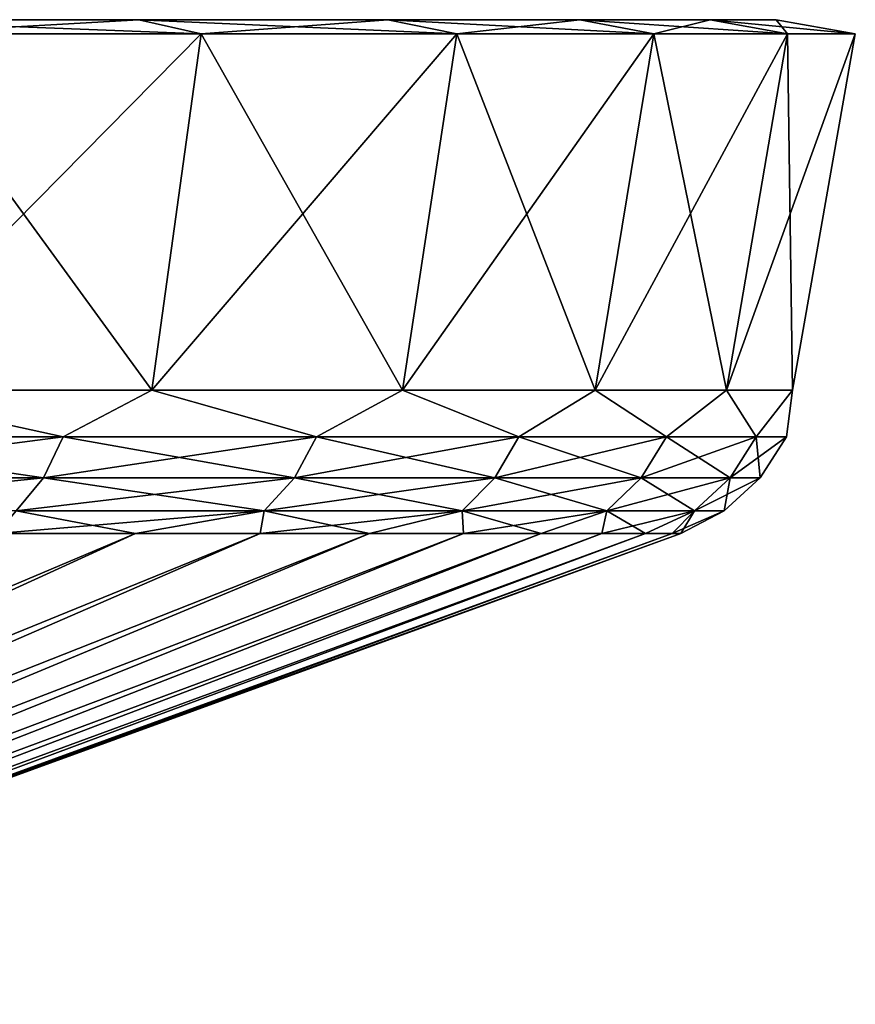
# Model space of a CAD drawing. Header units: metres. Extents: x -109 to 109, y -452 to 89.
# Tile 460 of 656: x -53 to -44, y 70 to 81. Entities that reach past the tile are written whole.
import ezdxf

# ---------------------------------------------------------------- set-up
doc = ezdxf.new("R2010")
doc.units = ezdxf.units.M
doc.layers.add('solid_K244270000C71_000', color=7, linetype='CONTINUOUS')

msp = doc.modelspace()

# ---------------------------------------------------------------- linework, layer by layer
at = {"layer": 'solid_K244270000C71_000'}
for points in [[(-54.97295, 80.599998, -23.200533), (-54.97295, 80.599998, 23.200533), (-51.755558, 80.599998, 19.732996)], [(-51.090481, 80.449997, 20.263422), (-51.755558, 80.599998, 19.732996), (-54.97295, 80.599998, 23.200533)], [(-54.39431, 80.449997, 23.824116), (-51.090481, 80.449997, 20.263422), (-54.97295, 80.599998, 23.200533)], [(-54.97295, 80.599998, -23.200533), (-51.755558, 80.599998, 19.732996), (-51.755558, 80.599998, -19.732996)], [(-54.39431, 80.449997, -23.824116), (-54.97295, 80.599998, -23.200533), (-51.755558, 80.599998, -19.732996)], [(-51.090481, 80.449997, -20.263422), (-54.39431, 80.449997, -23.824116), (-51.755558, 80.599998, -19.732996)], [(-51.755558, 80.599998, -19.732996), (-51.755558, 80.599998, 19.732996), (-49.090885, 80.599998, 15.824639)], [(-48.354153, 80.449997, 16.24996), (-49.090885, 80.599998, 15.824639), (-51.755558, 80.599998, 19.732996)], [(-51.090481, 80.449997, 20.263422), (-48.354153, 80.449997, 16.24996), (-51.755558, 80.599998, 19.732996)], [(-51.755558, 80.599998, -19.732996), (-49.090885, 80.599998, 15.824639), (-49.090885, 80.599998, -15.824639)], [(-51.090481, 80.449997, -20.263422), (-51.755558, 80.599998, -19.732996), (-49.090885, 80.599998, -15.824639)], [(-48.354153, 80.449997, -16.24996), (-51.090481, 80.449997, -20.263422), (-49.090885, 80.599998, -15.824639)], [(-49.090885, 80.599998, -15.824639), (-49.090885, 80.599998, 15.824639), (-47.038467, 80.599998, 11.562732)], [(-46.246586, 80.449997, 11.873537), (-47.038467, 80.599998, 11.562732), (-49.090885, 80.599998, 15.824639)], [(-48.354153, 80.449997, 16.24996), (-46.246586, 80.449997, 11.873537), (-49.090885, 80.599998, 15.824639)], [(-49.090885, 80.599998, -15.824639), (-47.038467, 80.599998, 11.562732), (-47.038467, 80.599998, -11.562732)], [(-48.354153, 80.449997, -16.24996), (-49.090885, 80.599998, -15.824639), (-47.038467, 80.599998, -11.562732)], [(-46.246586, 80.449997, -11.873537), (-48.354153, 80.449997, -16.24996), (-47.038467, 80.599998, -11.562732)], [(-47.038467, 80.599998, -11.562732), (-47.038467, 80.599998, 11.562732), (-45.644207, 80.599998, 7.042644)], [(-44.81485, 80.449997, 7.231954), (-45.644207, 80.599998, 7.042644), (-47.038467, 80.599998, 11.562732)], [(-46.246586, 80.449997, 11.873537), (-44.81485, 80.449997, 7.231954), (-47.038467, 80.599998, 11.562732)], [(-47.038467, 80.599998, -11.562732), (-45.644207, 80.599998, 7.042644), (-45.644207, 80.599998, -7.042644)], [(-46.246586, 80.449997, -11.873537), (-47.038467, 80.599998, -11.562732), (-45.644207, 80.599998, -7.042644)], [(-44.81485, 80.449997, -7.231954), (-46.246586, 80.449997, -11.873537), (-45.644207, 80.599998, -7.042644)], [(-45.644207, 80.599998, -7.042644), (-45.644207, 80.599998, 7.042644), (-44.939186, 80.599998, 2.36513)], [(-44.090874, 80.449997, 2.428665), (-44.939186, 80.599998, 2.36513), (-45.644207, 80.599998, 7.042644)], [(-44.81485, 80.449997, 7.231954), (-44.090874, 80.449997, 2.428665), (-45.644207, 80.599998, 7.042644)], [(-45.644207, 80.599998, -7.042644), (-44.939186, 80.599998, 2.36513), (-44.939186, 80.599998, -2.36513)], [(-44.81485, 80.449997, -7.231954), (-45.644207, 80.599998, -7.042644), (-44.939186, 80.599998, -2.36513)], [(-44.090874, 80.449997, -2.428665), (-44.939186, 80.599998, -2.36513), (-44.939186, 80.599998, 2.36513)], [(-44.090874, 80.449997, 2.428665), (-44.090874, 80.449997, -2.428665), (-44.939186, 80.599998, 2.36513)], [(-44.090874, 80.449997, -2.428665), (-44.81485, 80.449997, -7.231954), (-44.939186, 80.599998, -2.36513)], [(-54.851673, 76.637161, -23.331352), (-54.39431, 80.449997, -23.824116), (-51.090481, 80.449997, -20.263422)], [(-51.616112, 76.637161, -19.844246), (-54.851673, 76.637161, -23.331352), (-51.090481, 80.449997, -20.263422)], [(-54.851673, 76.637161, 23.33135), (-51.616108, 76.637161, 19.844244), (-54.39431, 80.449997, 23.824116)], [(-51.616108, 76.637161, 19.844244), (-51.090481, 80.449997, 20.263422), (-54.39431, 80.449997, 23.824116)], [(-51.616112, 76.637161, -19.844246), (-51.090481, 80.449997, -20.263422), (-48.354153, 80.449997, -16.24996)], [(-48.936409, 76.637161, -15.913846), (-51.616112, 76.637161, -19.844246), (-48.354153, 80.449997, -16.24996)], [(-51.616108, 76.637161, 19.844244), (-48.936409, 76.637161, 15.913846), (-51.090481, 80.449997, 20.263422)], [(-48.936409, 76.637161, 15.913846), (-48.354153, 80.449997, 16.24996), (-51.090481, 80.449997, 20.263422)], [(-48.936409, 76.637161, -15.913846), (-48.354153, 80.449997, -16.24996), (-46.246586, 80.449997, -11.873537)], [(-46.872437, 76.637161, -11.627967), (-48.936409, 76.637161, -15.913846), (-46.246586, 80.449997, -11.873537)], [(-48.936409, 76.637161, 15.913846), (-46.872437, 76.637161, 11.627966), (-48.354153, 80.449997, 16.24996)], [(-46.872437, 76.637161, 11.627966), (-46.246586, 80.449997, 11.873537), (-48.354153, 80.449997, 16.24996)], [(-46.872437, 76.637161, -11.627967), (-46.246586, 80.449997, -11.873537), (-44.81485, 80.449997, -7.231954)], [(-45.470291, 76.637161, -7.082325), (-46.872437, 76.637161, -11.627967), (-44.81485, 80.449997, -7.231954)], [(-46.872437, 76.637161, 11.627966), (-45.470291, 76.637161, 7.082325), (-46.246586, 80.449997, 11.873537)], [(-45.470291, 76.637161, 7.082325), (-44.81485, 80.449997, 7.231954), (-46.246586, 80.449997, 11.873537)], [(-45.470291, 76.637161, -7.082325), (-44.81485, 80.449997, -7.231954), (-44.090874, 80.449997, -2.428665)], [(-44.761303, 76.637161, -2.378491), (-45.470291, 76.637161, -7.082325), (-44.090874, 80.449997, -2.428665)], [(-45.470291, 76.637161, 7.082325), (-44.761303, 76.637161, 2.378491), (-44.81485, 80.449997, 7.231954)], [(-44.761303, 76.637161, 2.378491), (-44.090874, 80.449997, 2.428665), (-44.81485, 80.449997, 7.231954)], [(-44.761303, 76.637161, -2.378491), (-44.090874, 80.449997, -2.428665), (-44.090874, 80.449997, 2.428665)], [(-44.761303, 76.637161, 2.378491), (-44.761303, 76.637161, -2.378491), (-44.090874, 80.449997, 2.428665)], [(-55.759815, 76.140167, -23.935448), (-54.851673, 76.637161, -23.331352), (-52.564552, 76.140167, -20.740183)], [(-52.564552, 76.140167, 20.740183), (-54.851673, 76.637161, 23.33135), (-55.759815, 76.140167, 23.935448)], [(-52.564552, 76.140167, -20.740183), (-54.851673, 76.637161, -23.331352), (-51.616112, 76.637161, -19.844246)], [(-52.564552, 76.140167, 20.740183), (-51.616108, 76.637161, 19.844244), (-54.851673, 76.637161, 23.33135)], [(-52.564552, 76.140167, -20.740183), (-51.616112, 76.637161, -19.844246), (-49.856544, 76.140167, -17.122709)], [(-49.856544, 76.140167, 17.122709), (-51.616108, 76.637161, 19.844244), (-52.564552, 76.140167, 20.740183)], [(-49.856544, 76.140167, -17.122709), (-51.616112, 76.637161, -19.844246), (-48.936409, 76.637161, -15.913846)], [(-49.856544, 76.140167, 17.122709), (-48.936409, 76.637161, 15.913846), (-51.616108, 76.637161, 19.844244)], [(-49.856544, 76.140167, -17.122709), (-48.936409, 76.637161, -15.913846), (-47.690922, 76.140167, -13.156665)], [(-47.690922, 76.140167, 13.156665), (-48.936409, 76.637161, 15.913846), (-49.856544, 76.140167, 17.122709)], [(-47.690922, 76.140167, -13.156665), (-48.936409, 76.637161, -15.913846), (-46.872437, 76.637161, -11.627967)], [(-47.690922, 76.140167, 13.156665), (-46.872437, 76.637161, 11.627966), (-48.936409, 76.637161, 15.913846)], [(-47.690922, 76.140167, -13.156665), (-46.872437, 76.637161, -11.627967), (-46.111767, 76.140167, -8.92279)], [(-46.111767, 76.140167, 8.92279), (-46.872437, 76.637161, 11.627966), (-47.690922, 76.140167, 13.156665)], [(-46.111767, 76.140167, -8.92279), (-46.872437, 76.637161, -11.627967), (-45.470291, 76.637161, -7.082325)], [(-46.111767, 76.140167, 8.92279), (-45.470291, 76.637161, 7.082325), (-46.872437, 76.637161, 11.627966)], [(-46.111767, 76.140167, -8.92279), (-45.470291, 76.637161, -7.082325), (-45.15123, 76.140167, -4.507273)], [(-45.15123, 76.140167, 4.507273), (-45.470291, 76.637161, 7.082325), (-46.111767, 76.140167, 8.92279)], [(-45.15123, 76.140167, -4.507273), (-45.470291, 76.637161, -7.082325), (-44.761303, 76.637161, -2.378491)], [(-45.15123, 76.140167, 4.507273), (-44.761303, 76.637161, 2.378491), (-45.470291, 76.637161, 7.082325)], [(-45.15123, 76.140167, -4.507273), (-44.761303, 76.637161, -2.378491), (-44.828865, 76.140167)], [(-44.828865, 76.140167), (-44.761303, 76.637161, 2.378491), (-45.15123, 76.140167, 4.507273)], [(-44.828865, 76.140167), (-44.761303, 76.637161, -2.378491), (-44.761303, 76.637161, 2.378491)], [(-55.759815, 76.140167, 23.935448), (-55.943592, 75.69928, 23.72336), (-52.776642, 75.69928, 20.556408)], [(-52.564552, 76.140167, -20.740183), (-52.776642, 75.69928, -20.556408), (-55.943592, 75.69928, -23.72336)], [(-55.759815, 76.140167, -23.935448), (-52.564552, 76.140167, -20.740183), (-55.943592, 75.69928, -23.72336)], [(-52.564552, 76.140167, 20.740183), (-55.759815, 76.140167, 23.935448), (-52.776642, 75.69928, 20.556408)], [(-52.564552, 76.140167, 20.740183), (-52.776642, 75.69928, 20.556408), (-50.092628, 75.69928, 16.970987)], [(-49.856544, 76.140167, -17.122709), (-50.092628, 75.69928, -16.970987), (-52.776642, 75.69928, -20.556408)], [(-52.564552, 76.140167, -20.740183), (-49.856544, 76.140167, -17.122709), (-52.776642, 75.69928, -20.556408)], [(-49.856544, 76.140167, 17.122709), (-52.564552, 76.140167, 20.740183), (-50.092628, 75.69928, 16.970987)], [(-49.856544, 76.140167, 17.122709), (-50.092628, 75.69928, 16.970987), (-47.946194, 75.69928, 13.040086)], [(-47.690922, 76.140167, -13.156665), (-47.946194, 75.69928, -13.040086), (-50.092628, 75.69928, -16.970987)], [(-49.856544, 76.140167, -17.122709), (-47.690922, 76.140167, -13.156665), (-50.092628, 75.69928, -16.970987)], [(-47.690922, 76.140167, 13.156665), (-49.856544, 76.140167, 17.122709), (-47.946194, 75.69928, 13.040086)], [(-47.690922, 76.140167, 13.156665), (-47.946194, 75.69928, 13.040086), (-46.381035, 75.69928, 8.843727)], [(-46.111767, 76.140167, -8.92279), (-46.381035, 75.69928, -8.843727), (-47.946194, 75.69928, -13.040086)], [(-47.690922, 76.140167, -13.156665), (-46.111767, 76.140167, -8.92279), (-47.946194, 75.69928, -13.040086)], [(-46.111767, 76.140167, 8.92279), (-47.690922, 76.140167, 13.156665), (-46.381035, 75.69928, 8.843727)], [(-46.111767, 76.140167, 8.92279), (-46.381035, 75.69928, 8.843727), (-45.429008, 75.69928, 4.467334)], [(-45.15123, 76.140167, -4.507273), (-45.429008, 75.69928, -4.467334), (-46.381035, 75.69928, -8.843727)], [(-46.111767, 76.140167, -8.92279), (-45.15123, 76.140167, -4.507273), (-46.381035, 75.69928, -8.843727)], [(-45.15123, 76.140167, 4.507273), (-46.111767, 76.140167, 8.92279), (-45.429008, 75.69928, 4.467334)], [(-45.15123, 76.140167, 4.507273), (-45.429008, 75.69928, 4.467334), (-45.109497, 75.69928)], [(-44.828865, 76.140167), (-45.109497, 75.69928), (-45.429008, 75.69928, -4.467334)], [(-45.15123, 76.140167, -4.507273), (-44.828865, 76.140167), (-45.429008, 75.69928, -4.467334)], [(-44.828865, 76.140167), (-45.15123, 76.140167, 4.507273), (-45.109497, 75.69928)], [(-52.776642, 75.69928, -20.556408), (-53.06781, 75.346153, -20.304108), (-56.195892, 75.346153, -23.43219)], [(-55.943592, 75.69928, -23.72336), (-52.776642, 75.69928, -20.556408), (-56.195892, 75.346153, -23.43219)], [(-52.776642, 75.69928, 20.556408), (-55.943592, 75.69928, 23.72336), (-53.06781, 75.346153, 20.304108)], [(-52.776642, 75.69928, 20.556408), (-53.06781, 75.346153, 20.304108), (-50.41674, 75.346153, 16.762693)], [(-50.092628, 75.69928, -16.970987), (-50.41674, 75.346153, -16.762693), (-53.06781, 75.346153, -20.304108)], [(-52.776642, 75.69928, -20.556408), (-50.092628, 75.69928, -16.970987), (-53.06781, 75.346153, -20.304108)], [(-50.092628, 75.69928, 16.970987), (-52.776642, 75.69928, 20.556408), (-50.41674, 75.346153, 16.762693)], [(-50.092628, 75.69928, 16.970987), (-50.41674, 75.346153, 16.762693), (-48.29665, 75.346153, 12.880038)], [(-47.946194, 75.69928, -13.040086), (-48.29665, 75.346153, -12.880038), (-50.41674, 75.346153, -16.762693)], [(-50.092628, 75.69928, -16.970987), (-47.946194, 75.69928, -13.040086), (-50.41674, 75.346153, -16.762693)], [(-47.946194, 75.69928, 13.040086), (-50.092628, 75.69928, 16.970987), (-48.29665, 75.346153, 12.880038)], [(-47.946194, 75.69928, 13.040086), (-48.29665, 75.346153, 12.880038), (-46.750698, 75.346153, 8.735183)], [(-46.381035, 75.69928, -8.843727), (-46.750698, 75.346153, -8.735183), (-48.29665, 75.346153, -12.880038)], [(-47.946194, 75.69928, -13.040086), (-46.381035, 75.69928, -8.843727), (-48.29665, 75.346153, -12.880038)], [(-46.381035, 75.69928, 8.843727), (-47.946194, 75.69928, 13.040086), (-46.750698, 75.346153, 8.735183)], [(-46.381035, 75.69928, 8.843727), (-46.750698, 75.346153, 8.735183), (-45.81036, 75.346153, 4.412504)], [(-45.429008, 75.69928, -4.467334), (-45.81036, 75.346153, -4.412504), (-46.750698, 75.346153, -8.735183)], [(-46.381035, 75.69928, -8.843727), (-45.429008, 75.69928, -4.467334), (-46.750698, 75.346153, -8.735183)], [(-45.429008, 75.69928, 4.467334), (-46.381035, 75.69928, 8.843727), (-45.81036, 75.346153, 4.412504)], [(-45.429008, 75.69928, 4.467334), (-45.81036, 75.346153, 4.412504), (-45.49477, 75.346153)], [(-45.109497, 75.69928), (-45.49477, 75.346153), (-45.81036, 75.346153, -4.412504)], [(-45.429008, 75.69928, -4.467334), (-45.109497, 75.69928), (-45.81036, 75.346153, -4.412504)], [(-45.109497, 75.69928), (-45.429008, 75.69928, 4.467334), (-45.49477, 75.346153)], [(-50.41674, 75.346153, -16.762693), (-51.790932, 75.105072, -17.952238), (-53.275616, 75.105072, -19.835548)], [(-53.06781, 75.346153, -20.304108), (-50.41674, 75.346153, -16.762693), (-53.275616, 75.105072, -19.835548)], [(-53.06781, 75.346153, 20.304108), (-53.275604, 75.105072, 19.835535), (-51.79092, 75.105072, 17.952225)], [(-50.41674, 75.346153, 16.762693), (-53.06781, 75.346153, 20.304108), (-51.79092, 75.105072, 17.952225)], [(-50.41674, 75.346153, -16.762693), (-50.45858, 75.105072, -15.958241), (-51.790932, 75.105072, -17.952238)], [(-50.41674, 75.346153, 16.762693), (-51.79092, 75.105072, 17.952225), (-50.458572, 75.105072, 15.958226)], [(-48.29665, 75.346153, -12.880038), (-49.286785, 75.105072, -13.865854), (-50.45858, 75.105072, -15.958241)], [(-50.41674, 75.346153, -16.762693), (-48.29665, 75.346153, -12.880038), (-50.45858, 75.105072, -15.958241)], [(-50.41674, 75.346153, 16.762693), (-50.458572, 75.105072, 15.958226), (-49.286777, 75.105072, 13.865839)], [(-48.29665, 75.346153, 12.880038), (-50.41674, 75.346153, 16.762693), (-49.286777, 75.105072, 13.865839)], [(-48.29665, 75.346153, -12.880038), (-48.282772, 75.105072, -11.687988), (-49.286785, 75.105072, -13.865854)], [(-48.29665, 75.346153, 12.880038), (-49.286777, 75.105072, 13.865839), (-48.282768, 75.105072, 11.687972)], [(-48.29665, 75.346153, 12.880038), (-48.282768, 75.105072, 11.687972), (-47.452721, 75.105072, 9.438042)], [(-46.750698, 75.346153, 8.735183), (-48.29665, 75.346153, 12.880038), (-47.452721, 75.105072, 9.438042)], [(-48.29665, 75.346153, -12.880038), (-46.750698, 75.346153, -8.735183), (-48.282772, 75.105072, -11.687988)], [(-46.750698, 75.346153, -8.735183), (-47.452728, 75.105072, -9.438058), (-48.282772, 75.105072, -11.687988)], [(-46.750698, 75.346153, -8.735183), (-46.801765, 75.105072, -7.129931), (-47.452728, 75.105072, -9.438058)], [(-46.750698, 75.346153, 8.735183), (-47.452721, 75.105072, 9.438042), (-46.801762, 75.105072, 7.129914)], [(-45.81036, 75.346153, -4.412504), (-46.333908, 75.105072, -4.777853), (-46.801765, 75.105072, -7.129931)], [(-46.750698, 75.346153, -8.735183), (-45.81036, 75.346153, -4.412504), (-46.801765, 75.105072, -7.129931)], [(-46.750698, 75.346153, 8.735183), (-46.801762, 75.105072, 7.129914), (-46.333904, 75.105072, 4.777836)], [(-45.81036, 75.346153, 4.412504), (-46.750698, 75.346153, 8.735183), (-46.333904, 75.105072, 4.777836)], [(-45.81036, 75.346153, -4.412504), (-46.052036, 75.105072, -2.396323), (-46.333908, 75.105072, -4.777853)], [(-45.81036, 75.346153, 4.412504), (-46.333904, 75.105072, 4.777836), (-46.052032, 75.105072, 2.396306)], [(-45.49477, 75.346153), (-45.957882, 75.105072, -0.000009), (-46.052036, 75.105072, -2.396323)], [(-45.81036, 75.346153, -4.412504), (-45.49477, 75.346153), (-46.052036, 75.105072, -2.396323)], [(-45.81036, 75.346153, 4.412504), (-46.052032, 75.105072, 2.396306), (-45.957882, 75.105072, -0.000009)], [(-45.49477, 75.346153), (-45.81036, 75.346153, 4.412504), (-45.957882, 75.105072, -0.000009)], [(-51.790932, 75.105072, -17.952238), (-62.815857, 70.068863, -9.58173), (-63.70303, 70.068863, -10.737919)], [(-53.275616, 75.105072, -19.835548), (-51.790932, 75.105072, -17.952238), (-63.70303, 70.068863, -10.737919)], [(-51.79092, 75.105072, 17.952225), (-63.703026, 70.068863, 10.737911), (-62.815849, 70.068863, 9.581722)], [(-51.79092, 75.105072, 17.952225), (-53.275604, 75.105072, 19.835535), (-63.703026, 70.068863, 10.737911)], [(-50.45858, 75.105072, -15.958241), (-62.032825, 70.068863, -8.352617), (-62.815857, 70.068863, -9.58173)], [(-51.790932, 75.105072, -17.952238), (-50.45858, 75.105072, -15.958241), (-62.815857, 70.068863, -9.58173)], [(-50.458572, 75.105072, 15.958226), (-62.815849, 70.068863, 9.581722), (-62.032822, 70.068863, 8.352609)], [(-50.458572, 75.105072, 15.958226), (-51.79092, 75.105072, 17.952225), (-62.815849, 70.068863, 9.581722)], [(-49.286785, 75.105072, -13.865854), (-61.359901, 70.068863, -7.059937), (-62.032825, 70.068863, -8.352617)], [(-50.45858, 75.105072, -15.958241), (-49.286785, 75.105072, -13.865854), (-62.032825, 70.068863, -8.352617)], [(-49.286777, 75.105072, 13.865839), (-62.032822, 70.068863, 8.352609), (-61.359898, 70.068863, 7.059928)], [(-49.286777, 75.105072, 13.865839), (-50.458572, 75.105072, 15.958226), (-62.032822, 70.068863, 8.352609)], [(-48.282772, 75.105072, -11.687988), (-60.8022, 70.068863, -5.713528), (-61.359901, 70.068863, -7.059937)], [(-49.286785, 75.105072, -13.865854), (-48.282772, 75.105072, -11.687988), (-61.359901, 70.068863, -7.059937)], [(-48.282768, 75.105072, 11.687972), (-61.359898, 70.068863, 7.059928), (-60.802197, 70.068863, 5.713519)], [(-48.282768, 75.105072, 11.687972), (-49.286777, 75.105072, 13.865839), (-61.359898, 70.068863, 7.059928)], [(-47.452728, 75.105072, -9.438058), (-60.363968, 70.068863, -4.323635), (-60.8022, 70.068863, -5.713528)], [(-48.282772, 75.105072, -11.687988), (-47.452728, 75.105072, -9.438058), (-60.8022, 70.068863, -5.713528)], [(-47.452721, 75.105072, 9.438042), (-60.802197, 70.068863, 5.713519), (-60.363964, 70.068863, 4.323626)], [(-47.452721, 75.105072, 9.438042), (-48.282768, 75.105072, 11.687972), (-60.802197, 70.068863, 5.713519)], [(-46.801765, 75.105072, -7.129931), (-60.048542, 70.068863, -2.900837), (-60.363968, 70.068863, -4.323635)], [(-47.452728, 75.105072, -9.438058), (-46.801765, 75.105072, -7.129931), (-60.363968, 70.068863, -4.323635)], [(-46.801762, 75.105072, 7.129914), (-60.363964, 70.068863, 4.323626), (-60.048538, 70.068863, 2.900827)], [(-46.801762, 75.105072, 7.129914), (-47.452721, 75.105072, 9.438042), (-60.363964, 70.068863, 4.323626)], [(-46.333908, 75.105072, -4.777853), (-59.858318, 70.068863, -1.455961), (-60.048542, 70.068863, -2.900837)], [(-46.801765, 75.105072, -7.129931), (-46.333908, 75.105072, -4.777853), (-60.048542, 70.068863, -2.900837)], [(-46.333904, 75.105072, 4.777836), (-60.048538, 70.068863, 2.900827), (-59.858318, 70.068863, 1.455952)], [(-46.333904, 75.105072, 4.777836), (-46.801762, 75.105072, 7.129914), (-60.048538, 70.068863, 2.900827)], [(-45.957882, 75.105072, -0.000009), (-59.79475, 70.068863, -0.000005), (-59.858318, 70.068863, -1.455961)], [(-46.052036, 75.105072, -2.396323), (-45.957882, 75.105072, -0.000009), (-59.858318, 70.068863, -1.455961)], [(-46.333908, 75.105072, -4.777853), (-46.052036, 75.105072, -2.396323), (-59.858318, 70.068863, -1.455961)], [(-46.052032, 75.105072, 2.396306), (-59.858318, 70.068863, 1.455952), (-59.79475, 70.068863, -0.000005)], [(-46.052032, 75.105072, 2.396306), (-46.333904, 75.105072, 4.777836), (-59.858318, 70.068863, 1.455952)], [(-45.957882, 75.105072, -0.000009), (-46.052032, 75.105072, 2.396306), (-59.79475, 70.068863, -0.000005)]]:
    msp.add_3dface(points, dxfattribs=at)

doc.saveas('drawing.dxf')
